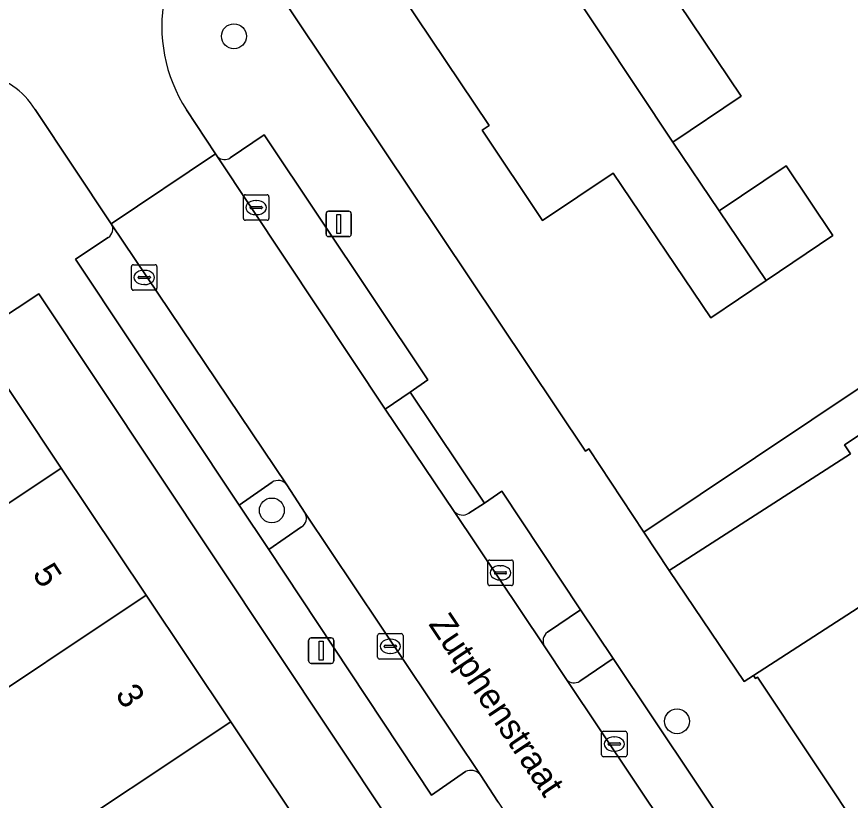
# Model space of a CAD drawing. Extents: x 158352 to 159489, y 383828 to 384603.
# Drawn here: x 158773.05 to 158805.82, y 384227.3 to 384258.11 of the extents above; entities that cross this region are included whole.
import ezdxf

# ---------------------------------------------------------------- set-up
doc = ezdxf.new("R2010")
doc.units = 0
for name, color, linetype in [('IMGEO_Boom', 7, 'Continuous'), ('IMGEO_Erf', 7, 'Continuous'), ('IMGEO_Groenvoorziening', 7, 'Continuous'), ('IMGEO_Hek', 7, 'Continuous'), ('IMGEO_Kolk', 7, 'Continuous'), ('IMGEO_Lichtmast', 7, 'Continuous'), ('IMGEO_Openbare_ruimte_label', 7, 'Continuous'), ('IMGEO_Pand', 7, 'Continuous'), ('IMGEO_Pand_nummerreeks', 7, 'Continuous'), ('IMGEO_Parkeervlak_open', 7, 'Continuous'), ('IMGEO_Rijbaan_lokaal_open', 7, 'Continuous'), ('IMGEO_Voetpad_open', 7, 'Continuous')]:
    doc.layers.add(name, color=color, linetype=linetype)

msp = doc.modelspace()

# ---------------------------------------------------------------- linework, layer by layer
at = {"layer": 'IMGEO_Boom'}
for centre in [(158781.588, 384257.339), (158783.078, 384238.698), (158799.008, 384230.409)]:
    msp.add_circle(centre, 0.489, dxfattribs=at)
at = {"layer": 'IMGEO_Erf'}
for points in [[(158782.9, 384259.743), (158795.413, 384241.029), (158795.535, 384241.118), (158797.703, 384237.844), (158887.956, 384298.193)], [(158881.501, 384291.844), (158805.594, 384241.274), (158805.826, 384240.925), (158798.702, 384236.335), (158801.651, 384231.97), (158802.014, 384232.216), (158808.728, 384236.548)], [(158799.077, 384258.631), (158801.529, 384254.987), (158798.846, 384253.181), (158800.667, 384250.474), (158803.296, 384252.243), (158805.14, 384249.503), (158802.51, 384247.734), (158800.339, 384246.274), (158796.5, 384251.957), (158793.717, 384250.096), (158791.345, 384253.642), (158791.619, 384253.825), (158787.034, 384260.674)], [(158772.42, 384216.168), (158787.778, 384226.382), (158773.923, 384247.213), (158771.344, 384245.523), (158774.797, 384240.358), (158778.142, 384235.374), (158781.46, 384230.393), (158784.944, 384225.182), (158777.075, 384219.921), (158773.591, 384225.148), (158770.27, 384230.127)]]:
    msp.add_lwpolyline(points, dxfattribs=at)
at = {"layer": 'IMGEO_Groenvoorziening'}
for points in [[(158783.088, 384239.804), (158781.797, 384238.91), (158782.962, 384237.159), (158784.25, 384238.048)], [(158784.389, 384238.588), (158783.673, 384239.702)]]:
    msp.add_lwpolyline(points, dxfattribs=at)
for centre, radius, start, end in [((158783.327, 384239.446), 0.43, 36.5009, 123.7179), ((158784.027, 384238.393), 0.411, 302.8937, 28.2363)]:
    msp.add_arc(centre, radius, start, end, dxfattribs=at)
at = {"layer": 'IMGEO_Hek'}
msp.add_lwpolyline([(158798.702, 384236.335), (158801.651, 384231.97), (158802.014, 384232.216)], dxfattribs=at)
at = {"layer": 'IMGEO_Kolk'}
for p, q in [((158781.962, 384250.179), (158781.962, 384251.031)), ((158782.037, 384251.105), (158782.889, 384251.105)), ((158782.963, 384251.031), (158782.963, 384250.179)), ((158782.221, 384250.599), (158782.221, 384250.611)), ((158782.264, 384250.648), (158782.662, 384250.648)), ((158782.45, 384250.885), (158782.475, 384250.885)), ((158782.705, 384250.611), (158782.705, 384250.599)), ((158782.659, 384250.562), (158782.261, 384250.562)), ((158782.473, 384250.325), (158782.448, 384250.325)), ((158782.889, 384250.105), (158782.037, 384250.105)), ((158777.559, 384247.431), (158777.559, 384248.283)), ((158777.634, 384248.357), (158778.486, 384248.357)), ((158778.56, 384248.283), (158778.56, 384247.431)), ((158778.047, 384248.137), (158778.072, 384248.137)), ((158777.818, 384247.851), (158777.818, 384247.863)), ((158778.256, 384247.814), (158777.858, 384247.814)), ((158777.861, 384247.9), (158778.259, 384247.9)), ((158778.302, 384247.863), (158778.302, 384247.851)), ((158778.486, 384247.357), (158777.634, 384247.357)), ((158778.07, 384247.577), (158778.045, 384247.577)), ((158791.568, 384235.82), (158791.568, 384236.672)), ((158791.643, 384236.746), (158792.495, 384236.746)), ((158792.056, 384236.526), (158792.081, 384236.526)), ((158792.569, 384236.672), (158792.569, 384235.82)), ((158791.827, 384236.24), (158791.827, 384236.252)), ((158792.265, 384236.203), (158791.867, 384236.203)), ((158791.87, 384236.289), (158792.268, 384236.289)), ((158792.311, 384236.252), (158792.311, 384236.24)), ((158792.079, 384235.966), (158792.054, 384235.966)), ((158792.495, 384235.746), (158791.643, 384235.746)), ((158787.311, 384233.856), (158788.163, 384233.856)), ((158787.236, 384232.93), (158787.236, 384233.782)), ((158787.724, 384233.636), (158787.749, 384233.636)), ((158788.237, 384233.782), (158788.237, 384232.93)), ((158787.495, 384233.35), (158787.495, 384233.362)), ((158787.933, 384233.313), (158787.535, 384233.313)), ((158787.538, 384233.399), (158787.936, 384233.399)), ((158787.979, 384233.362), (158787.979, 384233.35)), ((158787.747, 384233.076), (158787.722, 384233.076)), ((158788.163, 384232.856), (158787.311, 384232.856)), ((158796.041, 384229.089), (158796.041, 384229.941)), ((158796.116, 384230.015), (158796.968, 384230.015)), ((158797.042, 384229.941), (158797.042, 384229.089)), ((158796.529, 384229.795), (158796.554, 384229.795)), ((158796.3, 384229.509), (158796.3, 384229.521)), ((158796.738, 384229.472), (158796.34, 384229.472)), ((158796.343, 384229.558), (158796.741, 384229.558)), ((158796.784, 384229.521), (158796.784, 384229.509)), ((158796.968, 384229.015), (158796.116, 384229.015)), ((158796.552, 384229.235), (158796.527, 384229.235))]:
    msp.add_line(p, q, dxfattribs=at)
for points in [[(158781.962, 384250.179), (158781.962, 384251.031)], [(158782.037, 384251.105), (158782.889, 384251.105)], [(158782.963, 384251.031), (158782.963, 384250.179)], [(158782.889, 384250.105), (158782.037, 384250.105)], [(158777.559, 384247.431), (158777.559, 384248.283)], [(158777.634, 384248.357), (158778.486, 384248.357)], [(158778.56, 384248.283), (158778.56, 384247.431)], [(158778.486, 384247.357), (158777.634, 384247.357)], [(158791.568, 384235.82), (158791.568, 384236.672)], [(158791.643, 384236.746), (158792.495, 384236.746)], [(158792.569, 384236.672), (158792.569, 384235.82)], [(158792.495, 384235.746), (158791.643, 384235.746)], [(158787.311, 384233.856), (158788.163, 384233.856)], [(158787.236, 384232.93), (158787.236, 384233.782)], [(158788.237, 384233.782), (158788.237, 384232.93)], [(158788.163, 384232.856), (158787.311, 384232.856)], [(158796.041, 384229.089), (158796.041, 384229.941)], [(158796.116, 384230.015), (158796.968, 384230.015)], [(158797.042, 384229.941), (158797.042, 384229.089)], [(158796.968, 384229.015), (158796.116, 384229.015)]]:
    msp.add_lwpolyline(points, dxfattribs=at)
for centre, radius, start, end in [((158782.039, 384251.029), 0.0765, 91.552, 178.448), ((158782.039, 384251.029), 0.0765, 91.552, 178.448), ((158782.887, 384251.029), 0.0765, 1.552, 88.448), ((158782.887, 384251.029), 0.0765, 1.552, 88.448), ((158782.261, 384250.608), 0.0403, 85.8775, 175.7526), ((158782.258, 384250.598), 0.0366, 178.938, 274.7102), ((158782.662, 384250.605), 0.043, 264.8664, 352.4533), ((158782.666, 384250.61), 0.0386, 1.7309, 96.639), ((158782.039, 384250.181), 0.0765, 181.552, 268.448), ((158782.039, 384250.181), 0.0765, 181.552, 268.448), ((158782.887, 384250.181), 0.0765, 271.552, 358.448), ((158782.887, 384250.181), 0.0765, 271.552, 358.448), ((158777.636, 384248.281), 0.0765, 91.552, 178.448), ((158777.636, 384248.281), 0.0765, 91.552, 178.448), ((158778.484, 384248.281), 0.0765, 1.552, 88.448), ((158778.484, 384248.281), 0.0765, 1.552, 88.448), ((158777.858, 384247.86), 0.0403, 85.8775, 175.7526), ((158777.855, 384247.85), 0.0366, 178.938, 274.7102), ((158778.259, 384247.857), 0.043, 264.8664, 352.4533), ((158778.263, 384247.862), 0.0386, 1.7309, 96.639), ((158777.636, 384247.433), 0.0765, 181.552, 268.448), ((158777.636, 384247.433), 0.0765, 181.552, 268.448), ((158778.484, 384247.433), 0.0765, 271.552, 358.448), ((158778.484, 384247.433), 0.0765, 271.552, 358.448), ((158791.645, 384236.67), 0.0765, 91.552, 178.448), ((158791.645, 384236.67), 0.0765, 91.552, 178.448), ((158792.493, 384236.67), 0.0765, 1.552, 88.448), ((158792.493, 384236.67), 0.0765, 1.552, 88.448), ((158791.867, 384236.249), 0.0403, 85.8775, 175.7526), ((158791.864, 384236.239), 0.0366, 178.938, 274.7102), ((158792.268, 384236.246), 0.043, 264.8664, 352.4533), ((158792.272, 384236.251), 0.0386, 1.7309, 96.639), ((158791.645, 384235.822), 0.0765, 181.552, 268.448), ((158791.645, 384235.822), 0.0765, 181.552, 268.448), ((158792.493, 384235.822), 0.0765, 271.552, 358.448), ((158792.493, 384235.822), 0.0765, 271.552, 358.448), ((158787.313, 384233.78), 0.0765, 91.552, 178.448), ((158787.313, 384233.78), 0.0765, 91.552, 178.448), ((158788.161, 384233.78), 0.0765, 1.552, 88.448), ((158788.161, 384233.78), 0.0765, 1.552, 88.448), ((158787.535, 384233.359), 0.0403, 85.8775, 175.7526), ((158787.532, 384233.349), 0.0366, 178.938, 274.7102), ((158787.936, 384233.356), 0.043, 264.8664, 352.4533), ((158787.94, 384233.361), 0.0386, 1.7309, 96.639), ((158787.313, 384232.932), 0.0765, 181.552, 268.448), ((158787.313, 384232.932), 0.0765, 181.552, 268.448), ((158788.161, 384232.932), 0.0765, 271.552, 358.448), ((158788.161, 384232.932), 0.0765, 271.552, 358.448), ((158796.118, 384229.939), 0.0765, 91.552, 178.448), ((158796.118, 384229.939), 0.0765, 91.552, 178.448), ((158796.966, 384229.939), 0.0765, 1.552, 88.448), ((158796.966, 384229.939), 0.0765, 1.552, 88.448), ((158796.34, 384229.518), 0.0403, 85.8775, 175.7526), ((158796.337, 384229.508), 0.0366, 178.938, 274.7102), ((158796.741, 384229.515), 0.043, 264.8664, 352.4533), ((158796.745, 384229.52), 0.0386, 1.7309, 96.639), ((158796.118, 384229.091), 0.0765, 181.552, 268.448), ((158796.118, 384229.091), 0.0765, 181.552, 268.448), ((158796.966, 384229.091), 0.0765, 271.552, 358.448), ((158796.966, 384229.091), 0.0765, 271.552, 358.448)]:
    msp.add_arc(centre, radius, start, end, dxfattribs=at)
for centre, major_axis, ratio, start_param, end_param in [((158782.449, 384250.605), (-0.387, 0.002), 0.722429, 4.712389, 7.853982), ((158782.474, 384250.605), (-0.39, 0.002), 0.717154, 1.570796, 4.712389), ((158778.046, 384247.857), (-0.387, 0.002), 0.722429, 4.712389, 7.853982), ((158778.071, 384247.857), (-0.39, 0.002), 0.717154, 1.570796, 4.712389), ((158792.055, 384236.246), (-0.387, 0.002), 0.722429, 4.712389, 7.853982), ((158792.08, 384236.246), (-0.39, 0.002), 0.717154, 1.570796, 4.712389), ((158787.723, 384233.356), (-0.387, 0.002), 0.722429, 4.712389, 7.853982), ((158787.748, 384233.356), (-0.39, 0.002), 0.717154, 1.570796, 4.712389), ((158796.528, 384229.515), (-0.387, 0.002), 0.722429, 4.712389, 7.853982), ((158796.553, 384229.515), (-0.39, 0.002), 0.717154, 1.570796, 4.712389)]:
    msp.add_ellipse(centre, major_axis=major_axis, ratio=ratio, start_param=start_param, end_param=end_param, dxfattribs=at)
at = {"layer": 'IMGEO_Lichtmast'}
for p, q in [((158785.21, 384249.563), (158785.21, 384250.363)), ((158785.21, 384250.363), (158785.21, 384249.563)), ((158785.31, 384250.463), (158786.1, 384250.463)), ((158786.1, 384250.463), (158785.31, 384250.463)), ((158786.2, 384250.363), (158786.2, 384249.563)), ((158786.2, 384249.563), (158786.2, 384250.363)), ((158786.1, 384249.463), (158785.31, 384249.463)), ((158785.31, 384249.463), (158786.1, 384249.463)), ((158784.524, 384232.787), (158784.524, 384233.587)), ((158784.524, 384233.587), (158784.524, 384232.787)), ((158784.624, 384233.687), (158785.414, 384233.687)), ((158785.414, 384233.687), (158784.624, 384233.687)), ((158785.514, 384233.587), (158785.514, 384232.787)), ((158785.514, 384232.787), (158785.514, 384233.587)), ((158785.414, 384232.687), (158784.624, 384232.687)), ((158784.624, 384232.687), (158785.414, 384232.687))]:
    msp.add_line(p, q, dxfattribs=at)
for points in [[(158785.63, 384250.338), (158785.78, 384250.338), (158785.78, 384249.588), (158785.63, 384249.588), (158785.63, 384250.338)], [(158784.944, 384233.562), (158785.094, 384233.562), (158785.094, 384232.812), (158784.944, 384232.812), (158784.944, 384233.562)]]:
    msp.add_lwpolyline(points, dxfattribs=at)
for centre, start, end in [((158785.31, 384250.363), 90, 180), ((158785.31, 384250.363), 90, 180), ((158786.1, 384250.363), 0, 90), ((158786.1, 384250.363), 360, 90), ((158785.31, 384249.563), 180, 270), ((158785.31, 384249.563), 180, 270), ((158786.1, 384249.563), 270, 0), ((158786.1, 384249.563), 270, 0), ((158784.624, 384233.587), 90, 180), ((158784.624, 384233.587), 90, 180), ((158785.414, 384233.587), 0, 90), ((158785.414, 384233.587), 360, 90), ((158784.624, 384232.787), 180, 270), ((158784.624, 384232.787), 180, 270), ((158785.414, 384232.787), 270, 0), ((158785.414, 384232.787), 270, 0)]:
    msp.add_arc(centre, 0.1, start, end, dxfattribs=at)
at = {"layer": 'IMGEO_Pand'}
for points in [[(158800.604, 384260.926), (158795.702, 384268.303), (158790.919, 384265.096), (158791.752, 384263.857), (158798.846, 384253.181), (158801.529, 384254.987), (158799.077, 384258.631), (158801.186, 384260.049)], [(158791.752, 384263.857), (158787.034, 384260.674), (158791.619, 384253.825), (158791.345, 384253.642), (158793.717, 384250.096), (158796.5, 384251.957), (158800.339, 384246.274), (158802.51, 384247.734), (158800.667, 384250.474), (158798.846, 384253.181)], [(158802.51, 384247.734), (158805.14, 384249.503), (158803.296, 384252.243), (158800.667, 384250.474)], [(158768.012, 384243.32), (158768.148, 384243.116), (158763.624, 384240.093), (158766.937, 384235.12), (158774.797, 384240.358), (158771.344, 384245.523)], [(158774.797, 384240.358), (158766.937, 384235.12), (158770.27, 384230.127), (158778.142, 384235.374)], [(158811.844, 384231.81), (158810.043, 384234.549), (158808.728, 384236.548), (158802.014, 384232.216), (158802.088, 384232.09), (158802.178, 384232.143), (158806.493, 384225.639), (158805.937, 384225.266), (158812.392, 384215.663), (158819.391, 384220.337)], [(158781.46, 384230.393), (158778.142, 384235.374), (158770.27, 384230.127), (158773.591, 384225.148)], [(158781.46, 384230.393), (158773.591, 384225.148), (158777.075, 384219.921), (158784.944, 384225.182)]]:
    msp.add_lwpolyline(points, close=True, dxfattribs=at)
at = {"layer": 'IMGEO_Parkeervlak_open'}
for points in [[(158780.943, 384252.603), (158787.539, 384242.681), (158788.522, 384243.353), (158789.215, 384243.827), (158782.771, 384253.468), (158781.445, 384252.554)], [(158783.673, 384239.702), (158776.768, 384249.966)], [(158776.642, 384249.424), (158775.356, 384248.574), (158781.797, 384238.91), (158783.088, 384239.804)], [(158793.91, 384233.913), (158795.211, 384234.792), (158792.121, 384239.457), (158791.434, 384238.983), (158790.821, 384238.589)], [(158791.263, 384228.324), (158784.389, 384238.588)], [(158790.253, 384238.663), (158793.788, 384233.373)], [(158784.25, 384238.048), (158782.962, 384237.159), (158789.362, 384227.508), (158790.695, 384228.432)], [(158808.025, 384212.833), (158809.312, 384213.713), (158796.503, 384232.882), (158795.182, 384231.988)], [(158794.663, 384232.054), (158807.872, 384212.309)]]:
    msp.add_lwpolyline(points, dxfattribs=at)
for centre, radius, start, end in [((158781.225, 384252.9), 0.41, 226.4123, 302.4378), ((158776.436, 384249.757), 0.392, 301.6644, 32.1612), ((158783.327, 384239.446), 0.43, 36.5009, 123.7179), ((158784.027, 384238.393), 0.411, 302.8937, 28.2363), ((158790.58, 384238.957), 0.44, 221.9821, 303.1724), ((158794.176, 384233.569), 0.435, 127.7397, 206.7986), ((158794.96, 384232.32), 0.399, 221.7537, 303.7518), ((158790.903, 384227.98), 0.498, 43.7213, 114.7472)]:
    msp.add_arc(centre, radius, start, end, dxfattribs=at)
at = {"layer": 'IMGEO_Rijbaan_lokaal_open'}
for points in [[(158773.769, 384254.458), (158776.768, 384249.966), (158780.861, 384252.713), (158779.725, 384254.446)], [(158794.663, 384232.054), (158793.788, 384233.373), (158790.253, 384238.663), (158787.539, 384242.681), (158780.943, 384252.603), (158780.861, 384252.713), (158776.768, 384249.966), (158783.673, 384239.702), (158784.389, 384238.588), (158791.263, 384228.324), (158791.974, 384227.225), (158795.524, 384221.901), (158796.394, 384220.631), (158803.85, 384209.437), (158804.049, 384209.123)], [(158808.29, 384211.696), (158807.872, 384212.309), (158794.663, 384232.054)]]:
    msp.add_lwpolyline(points, dxfattribs=at)
for centre, radius, start, end in [((158784.795, 384257.733), 6.042, 126.1355, 212.9549), ((158771.193, 384252.892), 3.015, 31.2892, 128.885)]:
    msp.add_arc(centre, radius, start, end, dxfattribs=at)
at = {"layer": 'IMGEO_Voetpad_open'}
msp.add_lwpolyline([(158881.501, 384291.844), (158886.407, 384295.232), (158886.61, 384294.938), (158886.683, 384294.994), (158890.763, 384298.045), (158890.737, 384298.084), (158890.354, 384298.66), (158889.527, 384299.904), (158889.249, 384307.924), (158892.182, 384309.893), (158892.701, 384310.252), (158891.722, 384311.668), (158885.968, 384307.69), (158887.726, 384305.076), (158887.956, 384298.193), (158797.703, 384237.844), (158798.702, 384236.335), (158805.826, 384240.925), (158805.594, 384241.274)], close=True, dxfattribs=at)
for points in [[(158802.178, 384232.143), (158802.088, 384232.09), (158802.014, 384232.216), (158801.651, 384231.97), (158798.702, 384236.335), (158797.703, 384237.844), (158795.535, 384241.118), (158795.413, 384241.029), (158782.9, 384259.743), (158781.232, 384262.613)], [(158769.3, 384255.239), (158766.013, 384253.005), (158768.93, 384248.98), (158767.771, 384248.14), (158764.828, 384252.201), (158762.961, 384250.932), (158763.582, 384249.979), (158768.012, 384243.32), (158771.344, 384245.523), (158773.923, 384247.213), (158787.778, 384226.382), (158788.594, 384225.155), (158802.113, 384204.829), (158801.917, 384208.691), (158794.939, 384219.198), (158793.651, 384221.126), (158790.55, 384225.785)], [(158776.768, 384249.966), (158773.769, 384254.458)], [(158779.725, 384254.446), (158780.861, 384252.713), (158780.943, 384252.603)], [(158781.445, 384252.554), (158782.771, 384253.468), (158789.215, 384243.827), (158788.522, 384243.353), (158791.434, 384238.983), (158792.121, 384239.457), (158795.211, 384234.792), (158796.503, 384232.882), (158809.312, 384213.713), (158812.392, 384215.663), (158805.937, 384225.266), (158806.493, 384225.639), (158802.178, 384232.143)], [(158790.695, 384228.432), (158789.362, 384227.508), (158782.962, 384237.159), (158781.797, 384238.91), (158775.356, 384248.574), (158776.642, 384249.424)], [(158790.821, 384238.589), (158791.434, 384238.983), (158788.522, 384243.353), (158787.539, 384242.681), (158790.253, 384238.663)], [(158796.503, 384232.882), (158795.211, 384234.792), (158793.91, 384233.913)], [(158793.788, 384233.373), (158794.663, 384232.054)], [(158795.182, 384231.988), (158796.503, 384232.882)], [(158791.974, 384227.225), (158791.263, 384228.324)]]:
    msp.add_lwpolyline(points, dxfattribs=at)
for centre, radius, start, end in [((158784.795, 384257.733), 6.042, 126.1355, 212.9549), ((158771.193, 384252.892), 3.015, 31.2892, 128.885), ((158781.225, 384252.9), 0.41, 226.4123, 302.4378), ((158776.436, 384249.757), 0.392, 301.6644, 32.1612), ((158790.58, 384238.957), 0.44, 221.9821, 303.1724), ((158794.176, 384233.569), 0.435, 127.7397, 206.7986), ((158794.96, 384232.32), 0.399, 221.7537, 303.7518), ((158790.903, 384227.98), 0.498, 43.7213, 114.7472)]:
    msp.add_arc(centre, radius, start, end, dxfattribs=at)

# ---------------------------------------------------------------- texts
at = {"layer": 'IMGEO_Openbare_ruimte_label'}
msp.add_text('Zutphenstraat', height=1, rotation=303.7854, dxfattribs=at).set_placement((158789.217, 384234.227))
at = {"layer": 'IMGEO_Pand_nummerreeks'}
for s, rotation, p in [('5', 303.1982, (158773.638, 384236.203)), ('3', 301.9972, (158776.9, 384231.476))]:
    msp.add_text(s, height=1, rotation=rotation, dxfattribs=at).set_placement(p)

doc.saveas('drawing.dxf')
